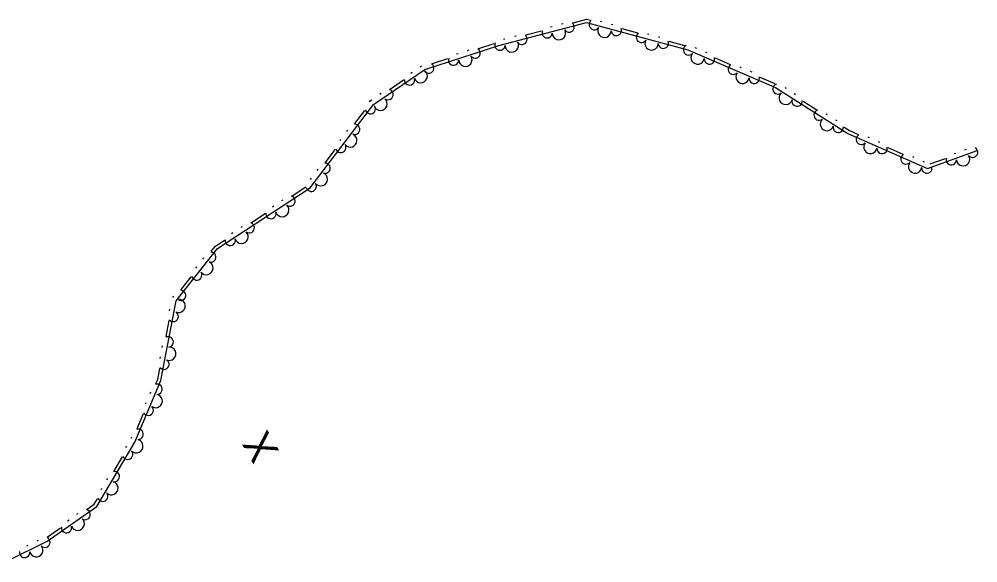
# Model space of a CAD drawing. Extents: x 2030130 to 2036320, y 723205 to 762423.
# Drawn here: x 2034421.1 to 2034662.8, y 759912.6 to 760049.7 of the extents above; entities that cross this region are included whole.
import ezdxf

# ---------------------------------------------------------------- set-up
doc = ezdxf.new("R2010")
doc.units = 0
doc.layers.add('Draft_Station Tics Major', color=7, linetype='Continuous')

msp = doc.modelspace()

# ---------------------------------------------------------------- linework, layer by layer
at = {"layer": 'Draft_Station Tics Major'}
for points in [[(2034360.54, 759971.46), (2034371.18, 759955.13), (2034380.75, 759943.47), (2034394.56, 759924.33), (2034406.56, 759912.57), (2034417.47, 759912.7), (2034428.08, 759918.01), (2034440.63, 759926.81), (2034450.23, 759943), (2034456.78, 759958.6), (2034460.68, 759978.63), (2034471.11, 759991.86), (2034494.44, 760007.17), (2034510.43, 760028.22), (2034523.34, 760037.05), (2034542.05, 760043.12), (2034564.16, 760048.88), (2034589.7, 760042.02), (2034611.85, 760032.5), (2034630.07, 760020.88), (2034650.14, 760012.08), (2034662.68, 760016.57)], [(2034557.87, 760048.52), (2034558.27, 760048.62)], [(2034560.75, 760048.84), (2034564.16, 760049.73), (2034565.14, 760049.47)], [(2034567.62, 760049.23), (2034568.02, 760049.12)], [(2034570.39, 760048.48), (2034570.79, 760048.38)], [(2034548.85, 760045.74), (2034552.82, 760046.77)], [(2034555.09, 760047.79), (2034555.49, 760047.89)], [(2034573.06, 760047.34), (2034577.02, 760046.28)], [(2034579.51, 760046.03), (2034579.9, 760045.93)], [(2034536.98, 760042.33), (2034540.88, 760043.6)], [(2034543.19, 760044.68), (2034543.58, 760044.79)], [(2034545.97, 760045.41), (2034546.37, 760045.51)], [(2034582.28, 760045.29), (2034582.67, 760045.18)], [(2034584.94, 760044.15), (2034588.9, 760043.08)], [(2034531.39, 760040.95), (2034531.78, 760041.08)], [(2034534.12, 760041.84), (2034534.52, 760041.97)], [(2034591.49, 760042.59), (2034591.86, 760042.43)], [(2034594.13, 760041.46), (2034594.5, 760041.29)], [(2034525.28, 760038.54), (2034529.18, 760039.8)], [(2034596.6, 760039.95), (2034600.37, 760038.33)], [(2034519.81, 760036.12), (2034520.15, 760036.36)], [(2034522.18, 760037.74), (2034522.51, 760037.98)], [(2034602.79, 760037.73), (2034603.17, 760037.57)], [(2034605.43, 760036.6), (2034605.81, 760036.44)], [(2034514.62, 760032.08), (2034518.01, 760034.4)], [(2034607.9, 760035.09), (2034611.67, 760033.47)], [(2034614.13, 760032.51), (2034614.47, 760032.29)], [(2034509.39, 760028.88), (2034509.57, 760029.12), (2034509.99, 760029.41)], [(2034512.02, 760030.8), (2034512.36, 760031.03)], [(2034616.54, 760030.97), (2034616.89, 760030.75)], [(2034618.75, 760029.08), (2034622.2, 760026.87)], [(2034505.75, 760023.41), (2034508.23, 760026.67)], [(2034624.5, 760025.89), (2034624.84, 760025.67)], [(2034626.92, 760024.35), (2034627.27, 760024.13)], [(2034503.69, 760021.37), (2034503.93, 760021.7)], [(2034629.12, 760022.46), (2034630.46, 760021.61), (2034632.64, 760020.65)], [(2034501.95, 760019.09), (2034502.2, 760019.41)], [(2034635.06, 760020.04), (2034635.44, 760019.87)], [(2034498.31, 760013.61), (2034500.79, 760016.88)], [(2034637.69, 760018.88), (2034638.07, 760018.72)], [(2034640.15, 760017.36), (2034643.91, 760015.71)], [(2034659.58, 760016.77), (2034659.97, 760016.91)], [(2034646.33, 760015.1), (2034646.7, 760014.93)], [(2034650.84, 760013.2), (2034654.7, 760014.58)], [(2034656.88, 760015.8), (2034657.27, 760015.94)], [(2034648.96, 760013.94), (2034649.33, 760013.78)], [(2034494.51, 760009.29), (2034494.75, 760009.61)], [(2034496.24, 760011.58), (2034496.49, 760011.9)], [(2034489.95, 760005.2), (2034493.38, 760007.45)], [(2034484.92, 760002.39), (2034485.27, 760002.62)], [(2034487.32, 760003.97), (2034487.67, 760004.19)], [(2034479.66, 759998.45), (2034483.09, 760000.7)], [(2034474.64, 759995.64), (2034474.98, 759995.87)], [(2034477.04, 759997.22), (2034477.38, 759997.45)], [(2034469.52, 759991.16), (2034470.55, 759992.48), (2034472.81, 759993.95)], [(2034467.42, 759989.16), (2034467.67, 759989.48)], [(2034465.64, 759986.91), (2034465.89, 759987.23)], [(2034461.9, 759981.5), (2034464.44, 759984.72)], [(2034459.8, 759979.5), (2034460.05, 759979.82)], [(2034458.95, 759976.18), (2034459.02, 759976.59)], [(2034458.1, 759969.66), (2034458.88, 759973.69)], [(2034457.15, 759966.93), (2034457.22, 759967.33)], [(2034456.6, 759964.11), (2034456.68, 759964.51)], [(2034455.56, 759957.82), (2034455.99, 759958.84), (2034456.53, 759961.61)], [(2034454.07, 759955.33), (2034454.23, 759955.71)], [(2034452.96, 759952.69), (2034453.12, 759953.06)], [(2034450.8, 759946.48), (2034452.39, 759950.26)], [(2034449.31, 759943.99), (2034449.47, 759944.37)], [(2034447.99, 759941.64), (2034448.2, 759941.99)], [(2034445, 759935.78), (2034447.09, 759939.31)], [(2034443.18, 759933.52), (2034443.39, 759933.88)], [(2034441.71, 759931.05), (2034441.92, 759931.41)], [(2034438.23, 759926.13), (2034440.01, 759927.38), (2034440.81, 759928.73)], [(2034435.64, 759924.82), (2034435.98, 759925.05)], [(2034433.29, 759923.17), (2034433.63, 759923.4)], [(2034428.15, 759919.06), (2034431.51, 759921.42)], [(2034425.56, 759918.12), (2034425.92, 759918.31)], [(2034422.99, 759916.84), (2034423.36, 759917.02)]]:
    msp.add_lwpolyline(points, dxfattribs=at)
for centre, radius, start, end in [((2034559.77, 760047.74), 1.3, 213.061, 53.8576), ((2034566.12, 760048.36), 1.3, 125.7281, 326.5247), ((2034554.22, 760046.29), 1.3, 155.3945, 356.1911), ((2034557.2, 760046.22), 1.69, 180.5898, 28.6623), ((2034568.68, 760046.82), 1.69, 150.9234, 358.9959), ((2034571.66, 760046.87), 1.3, 183.3946, 24.1911), ((2034578, 760045.16), 1.3, 125.7281, 326.5247), ((2034542.31, 760043.18), 1.3, 155.3945, 356.1911), ((2034545.3, 760043.11), 1.69, 180.5898, 28.6623), ((2034547.87, 760044.63), 1.3, 213.061, 53.8576), ((2034580.56, 760043.63), 1.69, 150.9234, 358.9959), ((2034583.54, 760043.67), 1.3, 183.3946, 24.1911), ((2034536.06, 760041.17), 1.3, 216.3948, 57.1913), ((2034589.87, 760041.95), 1.3, 117.51, 318.3066), ((2034592.18, 760040.06), 1.69, 142.7053, 350.7778), ((2034530.6, 760039.4), 1.3, 158.7283, 359.5249), ((2034533.59, 760039.51), 1.69, 183.9236, 31.9961), ((2034595.15, 760039.68), 1.3, 175.1765, 15.973), ((2034522.32, 760035.36), 1.69, 200.3488, 48.4213), ((2034524.36, 760037.38), 1.3, 216.3948, 57.1913), ((2034601.17, 760037.09), 1.3, 117.51, 318.3066), ((2034603.49, 760035.2), 1.69, 142.7053, 350.7778), ((2034519.49, 760034.41), 1.3, 175.1535, 15.9501), ((2034606.45, 760034.82), 1.3, 175.1765, 15.973), ((2034514.07, 760030.71), 1.3, 232.82, 73.6166), ((2034612.43, 760032.13), 1.3, 108.2456, 309.0422), ((2034512.17, 760028.41), 1.69, 200.3488, 48.4213), ((2034614.4, 760029.9), 1.69, 133.4409, 341.5133), ((2034617.27, 760029.05), 1.3, 165.9121, 6.7086), ((2034509.63, 760027.16), 1.3, 193.5427, 34.3392), ((2034622.8, 760025.52), 1.3, 108.2456, 309.0422), ((2034624.78, 760023.28), 1.69, 133.4409, 341.5133), ((2034505.66, 760021.93), 1.3, 251.2091, 92.0057), ((2034627.64, 760022.43), 1.3, 165.9121, 6.7086), ((2034504.57, 760019.15), 1.69, 218.7379, 66.8104), ((2034633.44, 760019.4), 1.3, 117.091, 317.8875), ((2034502.18, 760017.36), 1.3, 193.5427, 34.3392), ((2034635.74, 760017.5), 1.69, 142.2863, 350.3587), ((2034638.7, 760017.1), 1.3, 174.7574, 15.554), ((2034661.54, 760016.16), 1.3, 218.1407, 58.9373), ((2034644.71, 760014.46), 1.3, 117.091, 317.8875), ((2034656.14, 760014.23), 1.3, 160.4743, 1.2708), ((2034659.12, 760014.42), 1.69, 185.6696, 33.742), ((2034498.21, 760012.14), 1.3, 251.2091, 92.0057), ((2034647.01, 760012.56), 1.69, 142.2863, 350.3587), ((2034649.97, 760012.16), 1.3, 174.7574, 15.554), ((2034497.13, 760009.35), 1.69, 218.7379, 66.8104), ((2034494.74, 760007.56), 1.3, 193.5427, 34.3392), ((2034489.37, 760003.84), 1.3, 231.706, 72.5025), ((2034487.42, 760001.58), 1.69, 199.2348, 47.3073), ((2034484.57, 760000.69), 1.3, 174.0395, 14.8361), ((2034479.08, 759997.09), 1.3, 231.706, 72.5025), ((2034477.13, 759994.83), 1.69, 199.2348, 47.3073), ((2034474.28, 759993.94), 1.3, 174.0395, 14.8361), ((2034469.4, 759989.69), 1.3, 250.1709, 90.9675), ((2034468.26, 759986.93), 1.69, 217.6997, 65.7722), ((2034465.84, 759985.18), 1.3, 192.5045, 33.301), ((2034461.78, 759980.03), 1.3, 250.1709, 90.9675), ((2034461.27, 759977.4), 1.69, 244.9575, 93.0299), ((2034459.92, 759974.74), 1.3, 219.7622, 60.5587), ((2034458.67, 759968.3), 1.3, 277.4286, 118.2252), ((2034458.92, 759965.33), 1.69, 244.9575, 93.0299), ((2034457.57, 759962.66), 1.3, 219.7622, 60.5587), ((2034455.84, 759956.37), 1.3, 265.657, 106.4536), ((2034455.49, 759953.4), 1.69, 233.1859, 81.2583), ((2034453.62, 759951.07), 1.3, 207.9906, 48.7871), ((2034451.08, 759945.02), 1.3, 265.657, 106.4536), ((2034450.59, 759942), 1.69, 225.2993, 73.3718), ((2034448.42, 759939.95), 1.3, 200.1041, 40.9006), ((2034445.07, 759934.31), 1.3, 257.7705, 98.5671), ((2034444.32, 759931.42), 1.69, 225.2993, 73.3718), ((2034442.15, 759929.37), 1.3, 200.1041, 40.9006), ((2034437.69, 759924.75), 1.3, 233.4712, 74.2677), ((2034435.81, 759922.43), 1.69, 201, 49.0725), ((2034432.99, 759921.45), 1.3, 175.8047, 16.6013), ((2034427.58, 759917.76), 1.3, 225.0514, 65.848), ((2034422.44, 759915.18), 1.3, 167.3849, 8.1815), ((2034425.38, 759915.74), 1.69, 192.5802, 40.6527)]:
    msp.add_arc(centre, radius, start, end, dxfattribs=at)

# ---------------------------------------------------------------- texts
msp.add_text('X', height=7.38, rotation=119.9336, dxfattribs=at).set_placement((2034486.75, 759940.73))

doc.saveas('drawing.dxf')
